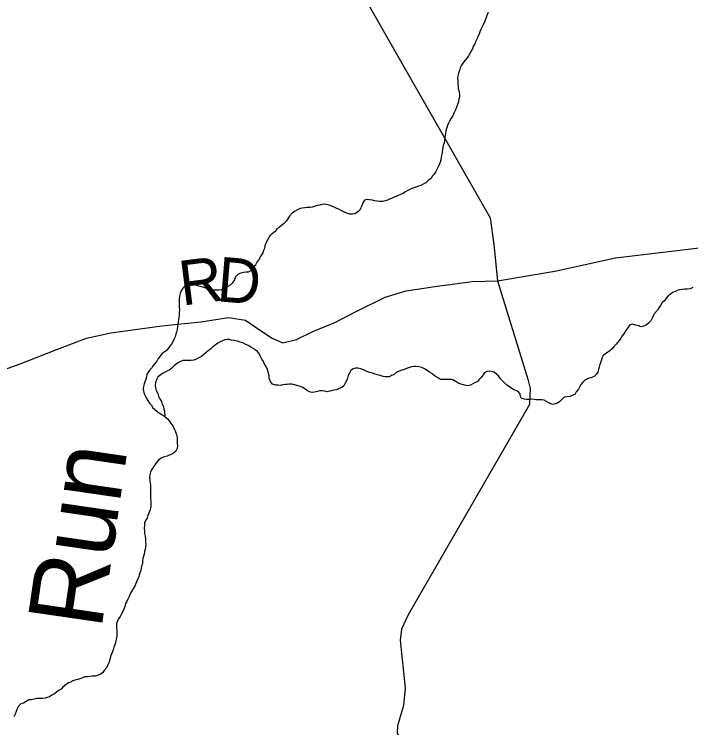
# Model space of a CAD drawing. Extents: x 1310247 to 1664935, y 284496 to 704931.
# Drawn here: x 1521928 to 1526467, y 505886 to 510674 of the extents above; entities that cross this region are included whole.
import ezdxf

# ---------------------------------------------------------------- set-up
doc = ezdxf.new("R2010")
doc.units = 0
for name, color, linetype in [('GM_X_County_Road_Text', 7, 'Continuous'), ('GM_X_County_Subdivision_Text', 7, 'Continuous'), ('GM_X_Minor_Lake_Text', 7, 'Continuous'), ('GM_X_Minor_River_Text', 7, 'Continuous'), ('GM_X_Township_Subdivision', 7, 'Continuous')]:
    doc.layers.add(name, color=color, linetype=linetype)

msp = doc.modelspace()

# ---------------------------------------------------------------- linework, layer by layer
at = {"layer": 'GM_X_County_Road_Text'}
msp.add_lwpolyline([(1524141.3, 511024.7), (1525122.1, 509308.6), (1525146.1, 509128.8), (1525169.5, 508885.6), (1525373.3, 508224.3), (1525390.6, 508161.9), (1525385.2, 508053.8), (1524570.6, 506642.9), (1524525.4, 506547.2), (1524516.5, 506473.2), (1524550.6, 506152.1), (1524539.1, 506036), (1524499.3, 505898.2), (1524496.8, 505852.2), (1524642.8, 505511.7), (1525172.8, 504603.6), (1526152.5, 502968.8), (1526364.4, 502615.1), (1526368.8, 502607.8)], dxfattribs=at)
at = {"layer": 'GM_X_County_Subdivision_Text'}
msp.add_lwpolyline([(1521615, 508199.6), (1521967.7, 508328.8), (1522206.1, 508420.7), (1522412.2, 508500.1), (1522576.1, 508534.9), (1522918.8, 508582.1), (1523179.5, 508609.4), (1523365.8, 508639.2), (1523480, 508621.8), (1523574.3, 508554.8), (1523658.8, 508500.1), (1523730.8, 508467.8), (1523822.7, 508490.2), (1523931.9, 508544.8), (1524078.4, 508604.4), (1524227.4, 508681.4), (1524416.2, 508775.8), (1524557.7, 508818), (1524750.5, 508847), (1524999.8, 508880.4), (1525169.5, 508885.6), (1525555.1, 508949.8), (1525961.2, 509039.8), (1526544.7, 509109.2)], dxfattribs=at)
at = {"layer": 'GM_X_Minor_River_Text'}
for points in [[(1525108, 510686.1), (1525099.5, 510666.1), (1525091, 510646.2), (1525082.4, 510622.3), (1525076, 510606.3), (1525067.6, 510588.4), (1525059.1, 510570.5), (1525052.8, 510556.5), (1525046.4, 510540.6), (1525038, 510524.7), (1525033.6, 510510.7), (1525025.1, 510492.8), (1525018.7, 510474.8), (1525008.2, 510456.9), (1525001.8, 510441), (1524993.4, 510425), (1524985, 510411.1), (1524976.6, 510395.2), (1524966.3, 510381.3), (1524955.9, 510367.5), (1524941.4, 510351.7), (1524928.9, 510331.8), (1524920.4, 510313.9), (1524916, 510295.9), (1524909.6, 510277.9)], [(1524909.6, 510277.9), (1524903.1, 510260), (1524902.8, 510245.9), (1524904.4, 510227.8), (1524904, 510209.8), (1524905.6, 510189.6), (1524907.3, 510175.5), (1524912.8, 510153.3), (1524916.4, 510135.2), (1524916, 510117.1), (1524911.7, 510103.1), (1524909.2, 510085.1), (1524902.8, 510067.1), (1524896.3, 510049.2), (1524887.9, 510031.3), (1524879.4, 510013.3), (1524870.9, 509991.4), (1524858.4, 509975.6), (1524850.1, 509961.7), (1524841.6, 509943.7), (1524835.2, 509927.8), (1524828.7, 509907.8), (1524824.3, 509891.8), (1524821.9, 509873.8), (1524819.6, 509859.8), (1524817.3, 509845.8), (1524814.9, 509829.7), (1524812.5, 509811.7), (1524806, 509793.7), (1524803.7, 509779.7), (1524801.3, 509763.7), (1524799, 509749.7), (1524796.6, 509733.6), (1524792.1, 509713.6), (1524789.7, 509695.6), (1524785.4, 509681.6), (1524778.9, 509663.7), (1524770.5, 509645.7), (1524764.1, 509631.8), (1524753.6, 509613.9), (1524745.3, 509600), (1524732.9, 509586.2), (1524724.5, 509572.3), (1524708.1, 509560.5), (1524689.6, 509542.8), (1524671.3, 509533.1), (1524657, 509525.3), (1524640.8, 509519.6), (1524622.5, 509513.9), (1524608.3, 509508.1), (1524592.1, 509502.4), (1524573.7, 509492.7), (1524549.3, 509479), (1524535, 509469.3), (1524518.7, 509463.5), (1524500.4, 509455.8), (1524482.1, 509448.1), (1524463.8, 509440.4), (1524449.6, 509434.7), (1524431.3, 509427), (1524417.1, 509421.2), (1524398.9, 509417.5), (1524380.8, 509417.8), (1524362.7, 509420.2), (1524344.6, 509422.5), (1524330.6, 509426.8), (1524312.6, 509429.1), (1524294.5, 509431.5), (1524278.3, 509425.8), (1524265.8, 509407.9), (1524259.3, 509387.9), (1524253, 509374), (1524246.6, 509360), (1524230.2, 509346.3), (1524213.8, 509334.5), (1524197.7, 509332.8), (1524179.6, 509333.1), (1524165.6, 509337.4), (1524151.6, 509341.7), (1524135.6, 509350), (1524121.7, 509356.3), (1524105.8, 509364.6), (1524091.8, 509370.9), (1524073.9, 509379.3), (1524057.9, 509385.6), (1524040, 509392), (1524023.9, 509396.3), (1524009.9, 509398.5), (1523991.7, 509396.8), (1523977.6, 509393.1), (1523961.4, 509389.4), (1523941.1, 509383.7), (1523926.9, 509380), (1523912.8, 509376.2), (1523892.6, 509376.6), (1523878.5, 509374.8), (1523860.4, 509373.1), (1523846.2, 509369.4), (1523832, 509363.6), (1523813.6, 509351.9), (1523795.2, 509340.2)], [(1523795.2, 509340.2), (1523774.6, 509318.5), (1523762, 509298.6), (1523751.7, 509284.7), (1523735.2, 509267), (1523720.8, 509255.2), (1523704.4, 509243.4), (1523690.1, 509233.6), (1523677.6, 509215.8), (1523659.1, 509200.1), (1523642.7, 509186.3), (1523632.3, 509168.4), (1523623.8, 509152.5), (1523615.4, 509136.6), (1523609, 509118.6), (1523606.6, 509102.6), (1523600.3, 509088.7), (1523595.9, 509072.7), (1523583.3, 509052.8), (1523575, 509038.9), (1523566.6, 509023), (1523556.2, 509009.1), (1523545.8, 508993.2), (1523531.2, 508973.4), (1523516.7, 508953.6), (1523498.3, 508941.9), (1523482.2, 508942.2), (1523466.1, 508940.5), (1523447.8, 508936.8), (1523429.6, 508929.1), (1523413.1, 508911.3), (1523406.6, 508891.3), (1523390, 508869.5), (1523377.6, 508855.7), (1523361.2, 508846), (1523344.9, 508836.2), (1523330.7, 508828.5), (1523316.5, 508824.7), (1523300.3, 508821), (1523280.2, 508821.3), (1523264.1, 508821.6), (1523250.1, 508825.9), (1523232, 508830.2), (1523214.1, 508836.6), (1523192.1, 508843), (1523176.1, 508847.3), (1523160, 508851.6), (1523140, 508856), (1523126, 508858.3), (1523107.9, 508860.6), (1523089.8, 508859), (1523075.5, 508851.2), (1523059, 508835.4), (1523048.6, 508817.5), (1523040.1, 508799.6), (1523037.7, 508781.6), (1523035.2, 508761.5), (1523034.8, 508743.5), (1523034.5, 508729.4), (1523034.1, 508711.3), (1523035.6, 508689.2), (1523035.2, 508673.2), (1523034.8, 508653.1), (1523032.4, 508639.1), (1523030.1, 508623), (1523027.7, 508609), (1523025.4, 508595), (1523023, 508577), (1523020.6, 508558.9), (1523016.1, 508540.9), (1523011.8, 508527), (1523007.4, 508509), (1522998.9, 508491), (1522992.5, 508475.1), (1522982.1, 508459.2), (1522971.7, 508445.3), (1522961.3, 508431.5), (1522948.9, 508417.6), (1522934.6, 508405.8), (1522920.3, 508396.1), (1522905.8, 508380.2), (1522893.4, 508364.4), (1522884.9, 508346.5), (1522872.5, 508332.6), (1522860.1, 508316.8), (1522851.7, 508300.9), (1522837.3, 508287.1), (1522828.9, 508273.2), (1522818.5, 508257.3), (1522814.1, 508241.3), (1522809.7, 508225.3), (1522803.3, 508207.4), (1522798.9, 508193.4), (1522794.5, 508175.4), (1522792.1, 508159.4), (1522795.8, 508145.2), (1522799.4, 508127.1), (1522805.1, 508112.9), (1522812.9, 508098.7), (1522824.6, 508082.4), (1522836.3, 508064.1)], [(1526481.7, 508841.1), (1526463.4, 508831.4), (1526443.2, 508829.7), (1526427.1, 508828), (1526408.9, 508826.3), (1526390.8, 508824.7), (1526376.6, 508820.9), (1526360.3, 508811.2), (1526344, 508805.4), (1526329.7, 508793.6), (1526315.4, 508783.9), (1526302.9, 508768), (1526290.4, 508750.2), (1526276.1, 508738.4), (1526263.5, 508718.5), (1526253.2, 508704.6), (1526244.8, 508688.8), (1526222, 508663), (1526215.7, 508649.1), (1526207.3, 508635.2), (1526198.8, 508617.3), (1526186.4, 508603.4), (1526168, 508587.7), (1526149.7, 508580), (1526135.5, 508576.2), (1526117.5, 508582.6), (1526099.5, 508587), (1526073.5, 508593.5), (1526057.2, 508587.7), (1526044.8, 508569.9), (1526032.3, 508552)], [(1526032.3, 508552), (1526017.6, 508528.2), (1526005.3, 508514.4), (1525996.9, 508500.5), (1525988.5, 508486.5), (1525976.1, 508470.7), (1525963.7, 508456.9), (1525951.3, 508443), (1525938.9, 508429.2), (1525924.5, 508415.4), (1525910.2, 508405.6), (1525895.8, 508393.8), (1525879.5, 508384.1), (1525873.1, 508370.1), (1525868.7, 508354.2), (1525864.4, 508340.2), (1525858, 508324.2), (1525853.6, 508306.2), (1525849.2, 508290.2), (1525842.7, 508272.3), (1525834.4, 508258.4), (1525817.9, 508242.6), (1525797.6, 508234.9), (1525779.4, 508229.2), (1525756.9, 508217.6), (1525742.6, 508205.8), (1525730.1, 508188), (1525721.7, 508172), (1525713.3, 508158.1), (1525698.8, 508140.3), (1525688.4, 508122.4), (1525672.1, 508114.7), (1525657.9, 508108.9), (1525635.7, 508107.3), (1525617.5, 508103.6), (1525601, 508087.9), (1525588.6, 508074), (1525572.3, 508064.3), (1525558.1, 508058.5), (1525541.9, 508054.8), (1525527.9, 508059.1), (1525513.9, 508065.4), (1525498.1, 508075.7), (1525484.1, 508084), (1525468.1, 508086.3), (1525448, 508086.7), (1525429.9, 508087), (1525415.8, 508089.3), (1525399.7, 508089.6), (1525381.6, 508087.9), (1525367.5, 508088.1), (1525349.4, 508090.5), (1525331.4, 508094.8), (1525325.7, 508109), (1525322, 508127.1), (1525306.3, 508143.5), (1525286.4, 508151.9), (1525272.4, 508158.2), (1525250.6, 508172.6), (1525232.7, 508185), (1525218.9, 508197.3), (1525205.2, 508211.6), (1525191.4, 508228), (1525177.8, 508246.3), (1525163.9, 508258.6), (1525148.1, 508270.9), (1525130.1, 508277.3), (1525116.1, 508279.5), (1525099.9, 508275.8), (1525083.6, 508268.1), (1525073.2, 508254.2), (1525060.8, 508236.4), (1525048.4, 508222.5), (1525036, 508208.7), (1525021.8, 508202.9), (1525005.4, 508193.2), (1524989.1, 508185.5), (1524970.9, 508179.8), (1524948.8, 508184.2), (1524926.8, 508190.6), (1524910.8, 508194.9), (1524897, 508205.2), (1524875.1, 508217.7), (1524861.1, 508222), (1524839, 508222.3), (1524820.9, 508222.7), (1524802.8, 508223), (1524788.7, 508223.3), (1524774.8, 508231.6), (1524758.8, 508239.9), (1524745, 508250.2), (1524729.2, 508262.5), (1524713.3, 508272.9), (1524697.4, 508283.2), (1524679.5, 508293.6), (1524663.6, 508303.9), (1524643.6, 508308.3), (1524625.5, 508310.6), (1524611.5, 508310.9), (1524593.3, 508307.2), (1524579.1, 508303.4)], [(1524579.1, 508303.4), (1524560.8, 508295.7), (1524544.6, 508290), (1524528.4, 508286.3), (1524510.1, 508278.6), (1524491.8, 508270.9), (1524475.3, 508253.1), (1524459.1, 508249.4), (1524444.8, 508241.6), (1524430.7, 508239.9), (1524416.6, 508240.1), (1524402.5, 508242.4), (1524382.6, 508248.8), (1524364.5, 508253.1), (1524350.6, 508259.4), (1524332.6, 508265.8), (1524314.6, 508270.1), (1524300.6, 508274.4), (1524284.6, 508280.7), (1524270.7, 508287), (1524252.7, 508293.3), (1524232.7, 508297.7), (1524216.6, 508298), (1524202.4, 508294.3), (1524186, 508282.5), (1524179.7, 508268.6), (1524169.2, 508248.7), (1524164.7, 508230.7), (1524156.3, 508212.8), (1524147.9, 508198.8), (1524139.4, 508180.9), (1524125.1, 508169.1), (1524108.8, 508161.4), (1524090.5, 508153.7), (1524072.3, 508150), (1524056.1, 508146.3), (1524042, 508144.5), (1524027.8, 508140.8), (1524011.8, 508145.1), (1523993.7, 508147.4), (1523977.6, 508145.7), (1523963.4, 508142), (1523943.2, 508138.3), (1523929, 508134.5), (1523915, 508136.8), (1523895.1, 508147.2), (1523879.2, 508157.6), (1523863.3, 508167.9), (1523847.4, 508176.2), (1523831.4, 508180.5), (1523817.4, 508184.8), (1523801.4, 508189.1), (1523787.4, 508191.4), (1523773.3, 508191.6), (1523759.1, 508189.9), (1523745, 508188.1), (1523730.9, 508186.4), (1523716.7, 508182.6), (1523696.6, 508185), (1523682.5, 508185.3), (1523660.5, 508191.7), (1523646.8, 508210), (1523637.2, 508228.3), (1523637.6, 508246.3), (1523632.2, 508272.5), (1523626.6, 508292.7), (1523616.9, 508311), (1523605.3, 508329.3), (1523599.5, 508343.5), (1523589.8, 508359.7), (1523580.1, 508376), (1523572.4, 508392.2), (1523560.8, 508410.5), (1523545, 508422.8), (1523531, 508431.1), (1523515.1, 508439.4), (1523497.2, 508449.8), (1523481.3, 508458.1), (1523461.4, 508468.5), (1523443.4, 508472.8), (1523425.4, 508479.2), (1523403.4, 508483.6), (1523383.3, 508486), (1523369.3, 508490.3), (1523355.2, 508490.5), (1523341.1, 508488.8), (1523324.9, 508483.1), (1523308.6, 508475.3), (1523294.3, 508465.5), (1523275.9, 508453.8), (1523259.5, 508442.1), (1523245.1, 508426.3), (1523228.7, 508414.5), (1523212.3, 508400.8), (1523197.9, 508389), (1523183.6, 508377.2), (1523165.2, 508367.5), (1523148.9, 508359.7), (1523132.7, 508352), (1523114.5, 508350.3), (1523096.4, 508350.6)], [(1523096.4, 508350.6), (1523076.3, 508351), (1523058.1, 508349.3), (1523043.9, 508343.6), (1523029.6, 508335.8), (1523015.3, 508326), (1523000.9, 508314.2), (1522986.5, 508300.4), (1522972.2, 508288.6), (1522955.9, 508280.9), (1522939.6, 508271.2), (1522923.3, 508263.4), (1522909, 508253.6), (1522890.5, 508237.9), (1522882.1, 508220), (1522875.6, 508202), (1522873.2, 508184), (1522874.8, 508165.9), (1522880.4, 508147.7), (1522890.1, 508129.5), (1522895.7, 508111.3), (1522905.4, 508093), (1522915, 508074.8), (1522920.6, 508056.6), (1522928.3, 508040.4), (1522932, 508024.2), (1522935.7, 508010.1), (1522938.9, 507973.9)], [(1522836.3, 508064.1), (1522850, 508047.8), (1522855.7, 508033.7), (1522869.6, 508023.4), (1522887.3, 508007), (1522901.2, 507998.7), (1522919.1, 507988.3), (1522938.9, 507973.9), (1522956.7, 507959.5), (1522968.4, 507943.2), (1522980.1, 507924.9), (1522991.8, 507910.7), (1523001.5, 507892.4), (1523007.2, 507878.2), (1523012.9, 507864.1), (1523018.6, 507847.9), (1523020.2, 507829.8), (1523021.8, 507809.7), (1523021.4, 507795.6), (1523023.1, 507777.5), (1523020.6, 507759.5), (1523012.2, 507741.6), (1522995.8, 507727.8), (1522981.5, 507720), (1522967.3, 507714.3), (1522953, 507708.5), (1522934.8, 507702.8), (1522914.5, 507695.1), (1522894, 507679.4), (1522875.4, 507657.7), (1522864.9, 507639.8), (1522850.4, 507620), (1522841.9, 507600.1), (1522837.4, 507582.1), (1522835, 507564), (1522836.6, 507543.9), (1522840.3, 507527.8), (1522841.9, 507511.7), (1522841.6, 507497.6), (1522841.3, 507483.6), (1522842.8, 507461.4), (1522842.5, 507447.4), (1522842, 507427.3), (1522843.6, 507409.2), (1522845.2, 507391.1), (1522844.8, 507373), (1522840.2, 507347), (1522833.8, 507333), (1522825.2, 507309.1), (1522818.8, 507291.1), (1522808.4, 507275.3), (1522802, 507261.3), (1522801.6, 507243.2), (1522799.2, 507225.2), (1522800.7, 507205.1), (1522802.4, 507189), (1522806, 507170.8), (1522807.6, 507150.8), (1522809.2, 507134.6), (1522810.8, 507116.5), (1522808.4, 507096.5), (1522806, 507082.5), (1522801.7, 507068.5), (1522799.3, 507050.5), (1522790.6, 507022.5), (1522788.2, 507004.5), (1522787.8, 506986.4), (1522781.4, 506972.5), (1522779, 506954.4), (1522776.7, 506940.4), (1522770.3, 506924.5), (1522765.9, 506910.5), (1522761.5, 506892.5), (1522753.1, 506876.6), (1522742.5, 506854.6), (1522736.1, 506836.7), (1522727.7, 506822.8), (1522719.3, 506806.9), (1522710.9, 506793), (1522698.2, 506767.1), (1522689.8, 506749.1), (1522683.4, 506733.2), (1522675, 506719.3), (1522670.6, 506699.3), (1522662.1, 506681.4), (1522655.7, 506665.4), (1522645.2, 506645.5), (1522638.8, 506631.6), (1522626.4, 506615.7), (1522620, 506601.8), (1522613.6, 506585.8), (1522613.3, 506571.8), (1522613, 506555.7), (1522616.6, 506537.6), (1522616.2, 506519.5), (1522615.8, 506503.4), (1522613.5, 506489.4), (1522609, 506469.4), (1522606.7, 506455.4), (1522602.3, 506441.4), (1522595.9, 506425.5)], [(1522595.9, 506425.5), (1522591.5, 506407.5), (1522585, 506389.5), (1522576.5, 506369.6), (1522572.2, 506355.6), (1522567.7, 506335.6), (1522563.4, 506321.6), (1522555, 506307.7), (1522548.6, 506289.8), (1522530, 506270), (1522521.6, 506256.1), (1522503.2, 506242.4), (1522485, 506236.7), (1522470.7, 506230.9), (1522450.6, 506231.3), (1522434.5, 506229.6), (1522420.3, 506227.8), (1522400.2, 506226.2), (1522385.9, 506220.4), (1522367.7, 506214.7), (1522353.5, 506209), (1522335.3, 506205.3), (1522321, 506199.5), (1522306.8, 506191.7), (1522292.6, 506186), (1522274.2, 506174.3), (1522253.7, 506158.6), (1522243.3, 506144.7), (1522229, 506136.9), (1522212.7, 506127.2), (1522198.3, 506113.4), (1522180, 506103.7), (1522163.7, 506093.9), (1522149.4, 506088.2), (1522135.3, 506084.4), (1522117.1, 506082.7), (1522099, 506083), (1522076.8, 506081.5), (1522060.6, 506077.7), (1522042.4, 506074), (1522026.3, 506072.3), (1522007.9, 506062.6), (1521989.6, 506050.9), (1521971.3, 506045.2), (1521956.9, 506031.4), (1521948.4, 506011.5), (1521939.9, 505993.6), (1521933.5, 505977.6), (1521925.1, 505959.7)]]:
    msp.add_lwpolyline(points, dxfattribs=at)

# ---------------------------------------------------------------- texts
at = {"layer": 'GM_X_Minor_Lake_Text'}
msp.add_text('Run', height=499.98, rotation=81.7243, dxfattribs=at).set_placement((1522511.4, 506537.1))
at = {"layer": 'GM_X_Township_Subdivision'}
for s, rotation, p in [('R', 7.1531, (1523053.3, 508717.9)), ('D', 355.2518, (1523281.4, 508748.2))]:
    msp.add_text(s, height=300, rotation=rotation, dxfattribs=at).set_placement(p)

doc.saveas('drawing.dxf')
